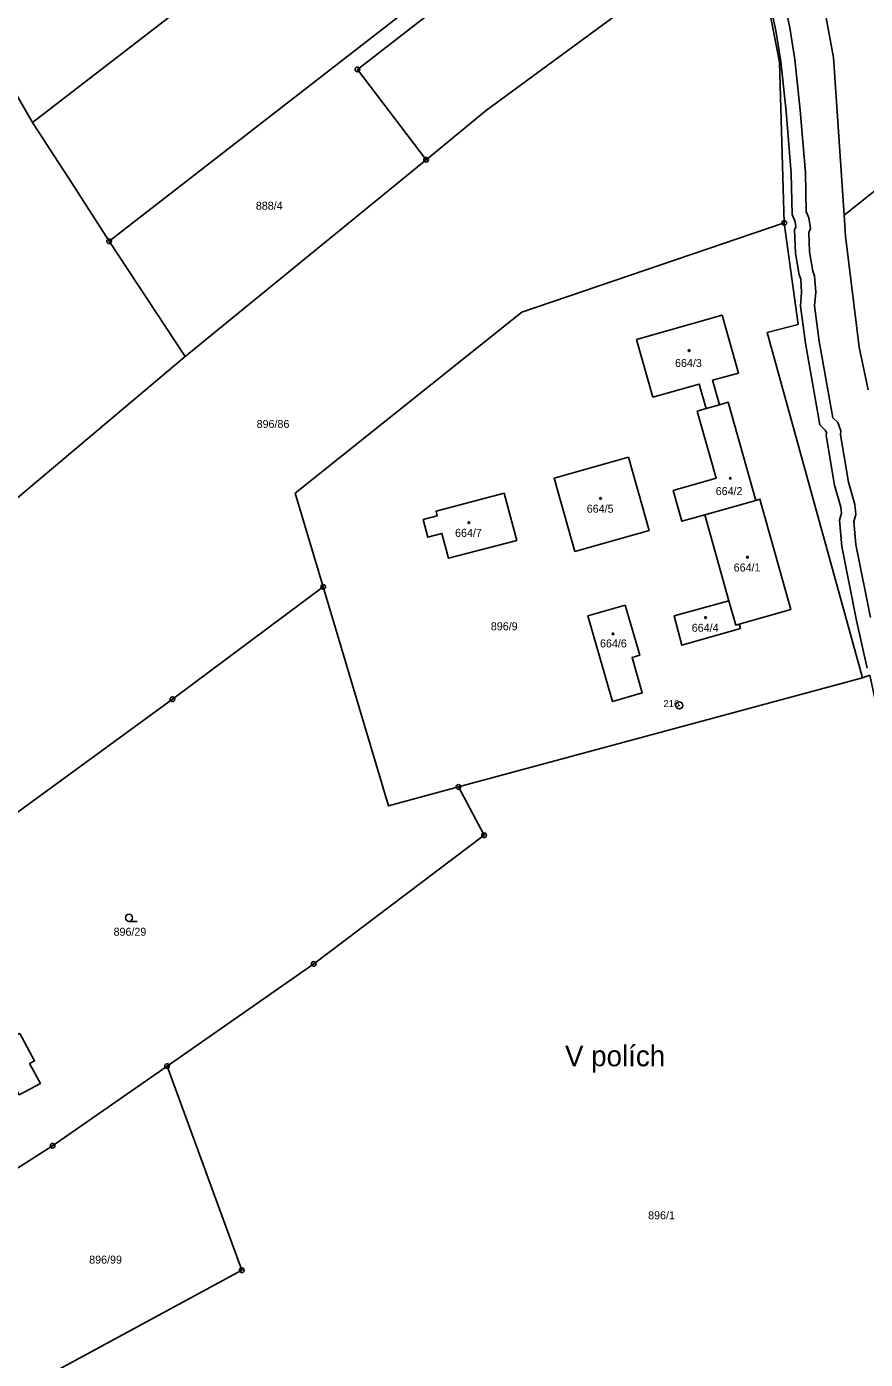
# Model space of a CAD drawing. Extents: x -680203 to -673936, y -1102717 to -1093650.
# Drawn here: x -679610.4 to -679432.3, y -1097519.2 to -1097236 of the extents above; entities that cross this region are included whole.
import ezdxf

# ---------------------------------------------------------------- set-up
doc = ezdxf.new("R2010")
doc.units = 0
for name, color, linetype in [('SOxx02xx_Koleje_param další_Popis10', 7, 'Continuous'), ('SOxx02xx_Staničení_Popis10', 7, 'Continuous'), ('SOxxxxxx_Koleje_hlavní_body_Popis10', 7, 'Continuous'), ('SOxxxxxx_Koleje_LN_parametry_Popis10', 7, 'Continuous'), ('SOxxxxxx_Koleje_param další_Popis10', 7, 'Continuous'), ('SOxxxxxx_Osa_bod_P', 7, 'Continuous'), ('x_prac', 7, 'Continuous')]:
    doc.layers.add(name, color=color, linetype=linetype)

msp = doc.modelspace()

# ---------------------------------------------------------------- linework, layer by layer
at = {"layer": 'SOxx02xx_Koleje_param další_Popis10'}
for centre, radius in [((-679540.18, -1097245.08), 0.5), ((-679540.18, -1097245.08), 0.0303), ((-679525.57, -1097264.25), 0.5), ((-679525.57, -1097264.25), 0.0303), ((-679449.52, -1097277.67), 0.5), ((-679449.52, -1097277.67), 0.0303), ((-679592.91, -1097281.57), 0.5), ((-679592.91, -1097281.57), 0.0303), ((-679547.43, -1097355.02), 0.5), ((-679547.43, -1097355.02), 0.0303), ((-679579.44, -1097378.88), 0.5), ((-679579.44, -1097378.88), 0.0303), ((-679471.83, -1097380.2), 0.75), ((-679471.83, -1097380.2), 0.03), ((-679518.71, -1097397.54), 0.5), ((-679518.71, -1097397.54), 0.0303), ((-679513.25, -1097407.8), 0.5), ((-679513.25, -1097407.8), 0.0303), ((-679549.44, -1097435.14), 0.5), ((-679549.44, -1097435.14), 0.0303), ((-679580.6, -1097456.83), 0.5), ((-679580.6, -1097456.83), 0.0303), ((-679604.92, -1097473.76), 0.5), ((-679604.92, -1097473.76), 0.0303), ((-679564.73, -1097500.23), 0.5), ((-679564.73, -1097500.23), 0.0303)]:
    msp.add_circle(centre, radius, dxfattribs=at)
at = {"layer": 'SOxxxxxx_Koleje_hlavní_body_Popis10'}
msp.add_line((-679588.66, -1097426.09), (-679586.91, -1097426.09), dxfattribs=at)
msp.add_circle((-679588.66, -1097425.34), 0.75, dxfattribs=at)
at = {"layer": 'SOxxxxxx_Koleje_LN_parametry_Popis10'}
for points in [[(-679456.13, -1097214.78), (-679451.3, -1097236.78), (-679450.26, -1097243.36), (-679449.14, -1097254.02), (-679448.03, -1097267.17), (-679447.84, -1097275.9), (-679447.19, -1097277.43), (-679447.04, -1097278.48), (-679447.32, -1097279.13), (-679447.14, -1097284.12), (-679446.38, -1097288.72), (-679446.03, -1097289.62), (-679445.84, -1097292.38), (-679446.08, -1097295.36), (-679445.03, -1097303.25), (-679441.96, -1097320.61), (-679440.73, -1097321.8), (-679440.55, -1097322.27), (-679440.6, -1097322.82), (-679438.83, -1097333.42), (-679437.52, -1097338.08), (-679437.36, -1097339.39), (-679437.79, -1097340.84), (-679437.29, -1097346.43), (-679434.16, -1097362.14), (-679431.89, -1097372.32)], [(-679431.22, -1097361.52), (-679434.31, -1097346.01), (-679434.75, -1097341.14), (-679434.3, -1097339.65), (-679434.56, -1097337.5), (-679435.89, -1097332.76), (-679437.58, -1097322.7), (-679437.51, -1097321.87), (-679438.15, -1097320.12), (-679439.18, -1097319.13), (-679442.07, -1097302.79), (-679443.06, -1097295.28), (-679442.84, -1097292.4), (-679443.07, -1097288.96), (-679443.48, -1097287.92), (-679444.14, -1097283.82), (-679444.3, -1097279.71), (-679443.94, -1097278.9), (-679444.27, -1097276.61), (-679444.86, -1097275.26), (-679445.03, -1097267.01), (-679446.16, -1097253.74), (-679447.28, -1097242.96), (-679448.34, -1097236.24), (-679452.47, -1097216.92)]]:
    msp.add_lwpolyline(points, dxfattribs=at)
at = {"layer": 'SOxxxxxx_Koleje_param další_Popis10'}
for centre in [(-679469.73, -1097304.8), (-679460.96, -1097331.96), (-679488.53, -1097336.23), (-679516.5, -1097341.36), (-679457.33, -1097348.72), (-679466.23, -1097361.54), (-679485.9, -1097365)]:
    msp.add_circle(centre, 0.175, dxfattribs=at)
at = {"layer": 'x_prac'}
for p, q in [((-679539.18, -1097202.33), (-679609.17, -1097256.33)), ((-679498.16, -1097207.96), (-679592.91, -1097281.57)), ((-679496.13, -1097210.84), (-679540.18, -1097245.08)), ((-679609.17, -1097256.33), (-679625.2, -1097228.56)), ((-679540.18, -1097245.08), (-679525.57, -1097264.25)), ((-679525.57, -1097264.25), (-679576.72, -1097306.09)), ((-679576.72, -1097306.09), (-679592.91, -1097281.57)), ((-679615.99, -1097339.17), (-679576.72, -1097306.09)), ((-679463.28, -1097316.33), (-679466.13, -1097317.14)), ((-679455.52, -1097336.63), (-679466.41, -1097339.7)), ((-679466.41, -1097339.7), (-679461.27, -1097357.95)), ((-679432.93, -1097374.37), (-679518.71, -1097397.54))]:
    msp.add_line(p, q, dxfattribs=at)
for points in [[(-679504.02, -1097100.56), (-679502.04, -1097100.85), (-679492.08, -1097120.94), (-679475.18, -1097147.31), (-679454.64, -1097182.09), (-679444.17, -1097214.9), (-679439.06, -1097242.53), (-679436.81, -1097276.06)], [(-679525.57, -1097264.25), (-679512.72, -1097253.74), (-679478.19, -1097228.29), (-679456.13, -1097214.78)], [(-679456.13, -1097214.78), (-679450.53, -1097243.51), (-679449.52, -1097277.67)], [(-679436.81, -1097276.06), (-679392.65, -1097240.94), (-679366.6, -1097215.77), (-679307.16, -1097277.32)], [(-679592.91, -1097281.57), (-679600.76, -1097269.29), (-679609.17, -1097256.33)], [(-679431.67, -1097313.17), (-679433.62, -1097304.1), (-679436.51, -1097280.47), (-679436.81, -1097276.06)], [(-679449.52, -1097277.67), (-679505.27, -1097296.66), (-679553.37, -1097335.12), (-679547.43, -1097355.02)], [(-679432.93, -1097374.37), (-679453.16, -1097301), (-679446.55, -1097299.24), (-679449.52, -1097277.67)], [(-679463.28, -1097316.33), (-679464.74, -1097311.13), (-679459.25, -1097309.58), (-679462.71, -1097297.29), (-679480.87, -1097302.42), (-679477.44, -1097314.7), (-679467.6, -1097311.94), (-679466.13, -1097317.14)], [(-679455.52, -1097336.63), (-679461.4, -1097315.8), (-679463.28, -1097316.33)], [(-679466.13, -1097317.14), (-679468.01, -1097317.67), (-679463.99, -1097331.94), (-679473.1, -1097334.51), (-679471.25, -1097341.07), (-679466.41, -1097339.7)], [(-679482.61, -1097327.45), (-679498.36, -1097331.89), (-679493.97, -1097347.47), (-679478.22, -1097343.03), (-679482.61, -1097327.45)], [(-679523.21, -1097339.92), (-679526.19, -1097340.71), (-679525.2, -1097344.46), (-679522.23, -1097343.67), (-679520.79, -1097348.94), (-679506.32, -1097345.16), (-679508.98, -1097335.12), (-679523.45, -1097338.96), (-679523.21, -1097339.92)], [(-679459.09, -1097362.93), (-679448.09, -1097359.83), (-679454.69, -1097336.4), (-679455.52, -1097336.63)], [(-679547.43, -1097355.02), (-679579.44, -1097378.88), (-679628.76, -1097414.86), (-679652.42, -1097429.52)], [(-679547.43, -1097355.02), (-679533.55, -1097401.55), (-679518.71, -1097397.54)], [(-679483.28, -1097358.87), (-679491.23, -1097361.16), (-679485.98, -1097379.36), (-679479.67, -1097377.54), (-679481.84, -1097370.02), (-679480.19, -1097369.55), (-679483.28, -1097358.87)], [(-679461.27, -1097357.95), (-679472.91, -1097361.16), (-679471.24, -1097367.41), (-679458.83, -1097363.84), (-679459.09, -1097362.93)], [(-679461.27, -1097357.95), (-679459.81, -1097363.13), (-679459.09, -1097362.93)], [(-679410.06, -1097452.37), (-679410.5, -1097451.53), (-679421.45, -1097419.82), (-679431.33, -1097373.81), (-679432.93, -1097374.37)], [(-679518.71, -1097397.54), (-679513.25, -1097407.8), (-679549.44, -1097435.14), (-679580.6, -1097456.83)], [(-679611.98, -1097462.94), (-679607.5, -1097460.52), (-679609.78, -1097456.31), (-679608.72, -1097455.74), (-679611.89, -1097449.89), (-679617.06, -1097452.7), (-679618.14, -1097450.67), (-679623.01, -1097453.25), (-679620.2, -1097458.88), (-679623.44, -1097460.33), (-679627.31, -1097462.54), (-679631.88, -1097465.32), (-679634.05, -1097466.84), (-679629.17, -1097475.04), (-679622.37, -1097471.11), (-679624.42, -1097467.65), (-679620.73, -1097465.63), (-679620.97, -1097465.13), (-679616.76, -1097462.61), (-679613.13, -1097460.81), (-679611.98, -1097462.94)], [(-679580.6, -1097456.83), (-679604.92, -1097473.76), (-679631.5, -1097490.75)], [(-679580.6, -1097456.83), (-679564.73, -1097500.23), (-679620.28, -1097530.33)]]:
    msp.add_lwpolyline(points, dxfattribs=at)

# ---------------------------------------------------------------- texts
at = {"layer": 'SOxx02xx_Koleje_param další_Popis10'}
msp.add_text('216', height=1.5, dxfattribs=at).set_placement((-679475.17, -1097380.57))
at = {"layer": 'SOxx02xx_Staničení_Popis10'}
msp.add_text('V polích', height=4.4, dxfattribs=at).set_placement((-679496.08, -1097456.88))
at = {"layer": 'SOxxxxxx_Osa_bod_P'}
for s, p in [('888/4', (-679561.74, -1097274.88)), ('664/3', (-679472.72, -1097308.29)), ('896/86', (-679561.57, -1097321.25)), ('664/2', (-679464.08, -1097335.52)), ('664/5', (-679491.46, -1097339.26)), ('664/7', (-679519.43, -1097344.39)), ('664/1', (-679460.26, -1097351.75)), ('896/9', (-679511.83, -1097364.24)), ('664/4', (-679469.16, -1097364.56)), ('664/6', (-679488.65, -1097367.89)), ('896/29', (-679591.95, -1097429.15)), ('896/1', (-679478.43, -1097489.4)), ('896/99', (-679597.13, -1097498.82))]:
    msp.add_text(s, height=1.7, dxfattribs=at).set_placement(p)

doc.saveas('drawing.dxf')
